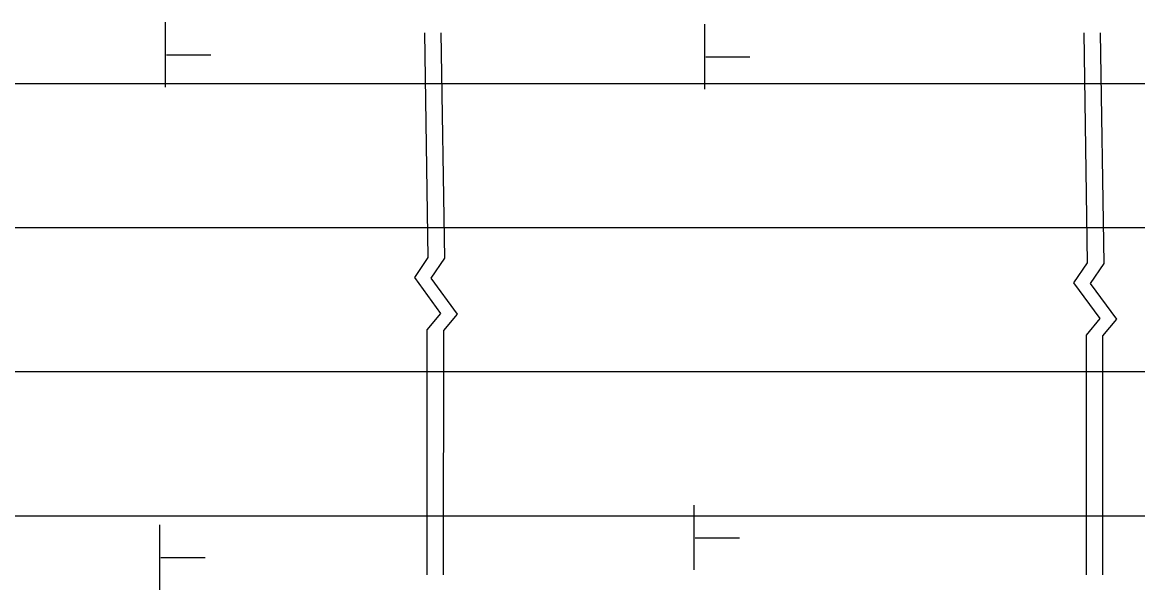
# Model space of a CAD drawing. Extents: x -100 to 745, y -1581 to -107.
# Drawn here: x 625.72 to 639.18, y -631.85 to -625.01 of the extents above; entities that cross this region are included whole.
import ezdxf

# ---------------------------------------------------------------- set-up
doc = ezdxf.new("R2010")
doc.units = 0
doc.layers.add('Default', color=7, linetype='Continuous')

msp = doc.modelspace()

# ---------------------------------------------------------------- linework, layer by layer
at = {"layer": 'Default'}
for p, q in [((627.448, -625.788), (627.448, -625.006)), ((633.955, -625.812), (633.955, -625.029)), ((627.459, -625.399), (627.993, -625.399)), ((633.966, -625.423), (634.5, -625.423)), ((623.741, -625.744), (629.938, -625.744)), ((629.938, -625.744), (636.023, -625.744)), ((636.023, -625.744), (644.683, -625.744)), ((623.786, -627.483), (629.904, -627.483)), ((629.904, -627.483), (636.023, -627.483)), ((636.023, -627.483), (644.683, -627.483)), ((623.786, -629.221), (629.904, -629.221)), ((629.904, -629.221), (636.023, -629.221)), ((636.023, -629.221), (644.683, -629.221)), ((633.828, -631.615), (633.828, -630.832)), ((623.832, -630.96), (629.87, -630.96)), ((629.87, -630.96), (637.305, -630.96)), ((636.023, -630.96), (645.6, -630.96)), ((627.38, -631.853), (627.38, -631.07)), ((633.84, -631.226), (634.374, -631.226)), ((627.392, -631.464), (627.926, -631.464))]:
    msp.add_line(p, q, dxfattribs=at)
for points in [[(630.571, -625.133), (630.612, -627.843), (630.45, -628.085), (630.766, -628.518), (630.6, -628.718), (630.599, -631.672)], [(630.771, -625.133), (630.812, -627.852), (630.65, -628.093), (630.966, -628.526), (630.8, -628.726), (630.799, -631.672)], [(638.527, -625.133), (638.569, -627.907), (638.406, -628.148), (638.723, -628.581), (638.556, -628.781), (638.556, -631.672)], [(638.726, -625.133), (638.769, -627.915), (638.606, -628.156), (638.923, -628.589), (638.756, -628.789), (638.756, -631.672)]]:
    msp.add_lwpolyline(points, dxfattribs=at)

doc.saveas('drawing.dxf')
